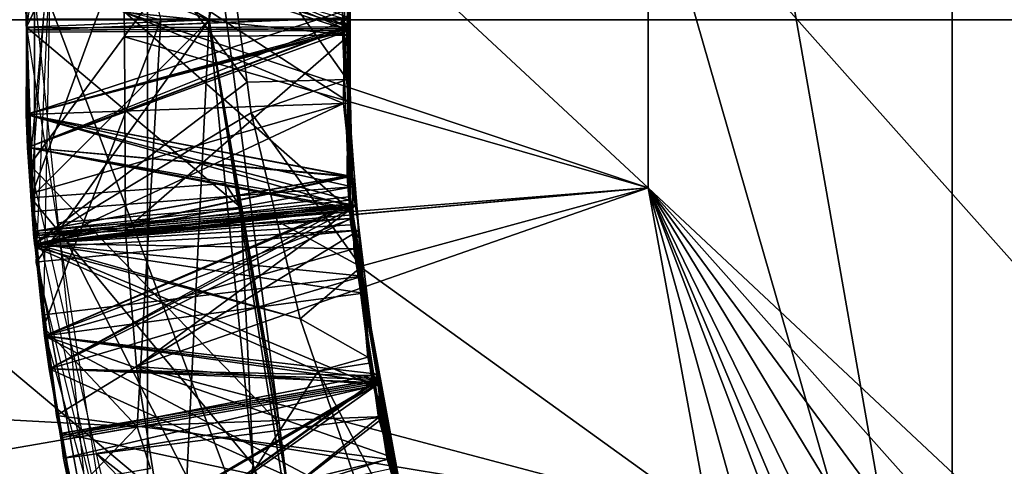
# Model space of a CAD drawing. Extents: x 0 to 200, y 18 to 95.
# Tile 268 of 491: x 142.796 to 143.595, y 46.865 to 47.227. Entities that reach past the tile are written whole.
import ezdxf

# ---------------------------------------------------------------- set-up
doc = ezdxf.new("R2010")
doc.units = 0

msp = doc.modelspace()

# ---------------------------------------------------------------- linework, layer by layer
for points in [[(98.615891, 49.815205, 36.34074), (174.799988, 52.227016, 37.339745), (174.799988, 47.227016, 36)], [(174.799988, 52.227016, 54.660255), (117.93441, 49.815205, 55.65926), (174.799988, 47.227016, 56)], [(141.5, 51.127014, 39.245003), (148.199997, 47.227016, 38.200001), (141.5, 47.227016, 38.200001)], [(141.5, 51.127014, 39.245003), (148.199997, 51.127014, 39.245003), (148.199997, 47.227016, 38.200001)], [(148.199997, 51.127014, 52.754997), (141.5, 51.127014, 52.754997), (141.5, 47.227016, 53.799999)], [(148.199997, 47.227016, 53.799999), (148.199997, 51.127014, 52.754997), (141.5, 47.227016, 53.799999)], [(159.5, 47.227016, 39.400002), (133, 50.527016, 40.284233), (133, 47.227016, 39.400002)], [(159.5, 50.527016, 40.284233), (133, 50.527016, 40.284233), (159.5, 47.227016, 39.400002)], [(159.5, 50.527016, 51.715767), (159.5, 47.227016, 52.599998), (133, 47.227016, 52.599998)], [(133, 50.527016, 51.715767), (159.5, 50.527016, 51.715767), (133, 47.227016, 52.599998)], [(136.799988, 48.614586, 55.650761), (165.799988, 49.996166, 55.348492), (165.799988, 47.227016, 55.75)], [(98.615891, 49.815205, 36.34074), (174.799988, 47.227016, 36), (98.275146, 47.227016, 36)], [(174.799988, 47.227016, 56), (117.93441, 49.815205, 55.65926), (118.275154, 47.227016, 56)], [(136.199997, 48.849297, 36.639542), (148.199997, 47.227016, 36.5), (136.199997, 47.227016, 36.5)], [(136.199997, 48.849297, 36.639542), (148.199997, 48.849297, 36.639542), (148.199997, 47.227016, 36.5)], [(165.431061, 47.89677, 57.972298), (135.799988, 48.817287, 57.894161), (135.799988, 45.636745, 57.894161)], [(143.552917, 47.947014, 35.629288), (144.799988, 48.667015, 35.629288), (144.799988, 45.787018, 35.629288)], [(142.910873, 47.227039, 36.253506), (136.799988, 48.614586, 36.349239), (136.799988, 47.227016, 36.349239)], [(136.799988, 48.614586, 55.650761), (165.799988, 47.227016, 55.75), (136.799988, 47.227016, 55.650761)], [(143.774979, 48.322166, 38.629288), (143.593796, 48.118694, 38.629288), (144.762787, 45.727478, 38.629288)], [(143.593796, 48.118694, 38.629288), (143.452408, 47.885811, 38.629288), (144.762787, 45.727478, 38.629288)], [(142.899994, 46.514568, 38.031788), (142.199997, 48.001804, 37.334568), (142.199997, 46.452229, 37.334568)], [(142.899994, 47.939465, 38.031788), (142.199997, 48.001804, 37.334568), (142.899994, 46.514568, 38.031788)], [(148.199997, 47.97237, 38.034798), (142.899994, 46.514568, 38.031788), (148.199997, 46.481663, 38.034798)], [(148.199997, 47.97237, 38.034798), (142.899994, 47.939465, 38.031788), (142.899994, 46.514568, 38.031788)], [(143.355469, 47.631191, 33.629288), (143.552917, 47.947014, 33.629288), (143.552917, 46.507015, 33.629288)], [(143.552917, 46.507015, 35.629288), (143.552917, 47.947014, 35.629288), (144.799988, 45.787018, 35.629288)], [(143.552917, 47.947014, 35.629288), (143.552917, 46.507015, 35.629288), (143.552917, 46.507015, 33.629288)], [(143.552917, 47.947014, 33.629288), (143.552917, 47.947014, 35.629288), (143.552917, 46.507015, 33.629288)], [(165.459961, 47.672756, 57.991718), (165.431061, 47.89677, 57.972298), (135.799988, 45.636745, 57.894161)], [(143.452408, 47.885811, 38.629288), (143.355469, 47.631191, 38.629288), (144.762787, 45.727478, 38.629288)], [(142.512497, 47.789845, 34.013206), (142.975891, 47.575096, 34.497562), (142.449997, 47.227016, 34)], [(143.034103, 47.710972, 35.185051), (142.887665, 47.788059, 35.269863), (142.801682, 47.221115, 35.301826)], [(142.949997, 47.227016, 35.213398), (143.034103, 47.710972, 35.185051), (142.801682, 47.221115, 35.301826)], [(143.028015, 47.691616, 34.858101), (143.034103, 47.710972, 35.185051), (142.949997, 47.227016, 35.213398)], [(143.028015, 47.691616, 34.858101), (142.949997, 47.227016, 34.8866), (142.805222, 47.082504, 34.808056)], [(142.84642, 47.652554, 34.776104), (143.028015, 47.691616, 34.858101), (142.805222, 47.082504, 34.808056)], [(143.028015, 47.691616, 34.858101), (142.949997, 47.227016, 35.213398), (142.949997, 47.227016, 34.8866)], [(165.439575, 46.504829, 57.978249), (165.459961, 47.672756, 57.991718), (135.799988, 45.636745, 57.894161)], [(143.355469, 47.631191, 38.629288), (143.306198, 47.363239, 38.629288), (144.762787, 45.727478, 38.629288)], [(143.306198, 47.363239, 33.629288), (143.355469, 47.631191, 33.629288), (143.552917, 46.507015, 33.629288)], [(142.952896, 47.311314, 34.508743), (142.849274, 47.600449, 34.580551), (142.804443, 47.109295, 34.608238)], [(142.975891, 47.575096, 34.497562), (142.959, 47.409279, 34.502403), (142.449997, 47.227016, 34)], [(142.826752, 47.549267, 36.181965), (142.910873, 47.227039, 36.253506), (142.815582, 46.977837, 36.213913)], [(142.959, 47.409279, 34.502403), (142.949997, 47.227016, 34.5), (142.449997, 47.227016, 34)], [(142.808258, 47.408646, 38.129292), (142.8004, 47.267029, 37.968678), (142.808258, 47.045383, 38.129292)], [(142.980667, 47.176342, 38.308266), (142.808258, 47.408646, 38.129292), (142.808258, 47.045383, 38.129292)], [(142.960403, 47.322441, 38.287228), (142.808258, 47.408646, 38.129292), (142.980667, 47.176342, 38.308266)], [(142.959, 47.409279, 34.502403), (142.952896, 47.311314, 34.508743), (142.949997, 47.227016, 34.5)], [(142.801468, 47.303726, 36.566601), (143.064789, 47.365158, 36.413494), (143.063202, 47.221203, 36.422707)], [(143.063538, 47.365185, 36.241493), (142.802673, 47.330528, 36.096046), (143.063354, 47.221264, 36.250706)], [(143.064789, 47.365158, 36.413494), (143.063538, 47.365185, 36.241493), (143.063202, 47.221203, 36.422707)], [(143.063538, 47.365185, 36.241493), (143.063354, 47.221264, 36.250706), (143.063202, 47.221203, 36.422707)], [(142.881042, 47.23317, 34.048248), (143.306198, 47.363239, 33.629288), (143.306198, 47.09079, 33.629288)], [(143.306198, 47.363239, 38.629288), (143.064468, 47.315445, 38.386562), (143.306198, 47.09079, 38.629288)], [(143.306198, 47.363239, 38.629288), (143.306198, 47.09079, 38.629288), (144.762787, 45.727478, 38.629288)], [(143.306198, 47.09079, 33.629288), (143.306198, 47.363239, 33.629288), (143.552917, 46.507015, 33.629288)], [(142.801468, 47.303726, 35.166603), (143.062103, 47.356647, 35.014046), (143.063385, 47.218269, 35.0229)], [(143.063263, 47.356647, 34.842041), (142.802673, 47.330528, 34.696045), (143.06337, 47.218216, 34.850903)], [(143.062744, 47.355972, 34.142094), (142.881042, 47.23317, 34.048248), (143.063416, 47.214386, 34.151157)], [(143.062103, 47.356647, 35.014046), (143.063263, 47.356647, 34.842041), (143.063385, 47.218269, 35.0229)], [(143.063278, 47.29895, 34.317738), (143.062744, 47.355972, 34.142094), (143.063416, 47.214386, 34.151157)], [(143.063385, 47.218269, 35.0229), (143.063263, 47.356647, 34.842041), (143.06337, 47.218216, 34.850903)], [(143.064529, 47.159275, 37.654537), (142.802673, 47.330528, 37.496048), (142.801468, 47.150307, 37.506088)], [(142.802673, 47.330528, 37.496048), (142.801971, 47.227852, 37.270828), (142.801468, 47.150307, 37.506088)], [(142.802673, 47.330528, 34.696045), (142.801468, 47.303726, 34.466602), (142.80191, 47.2169, 34.702377)], [(142.802673, 47.330528, 35.396046), (142.801468, 47.303726, 35.166603), (142.801926, 47.218655, 35.402283)], [(142.802673, 47.330528, 36.096046), (142.801468, 47.303726, 35.8666), (142.801941, 47.220413, 36.102184)], [(143.06337, 47.218216, 34.850903), (142.802673, 47.330528, 34.696045), (142.80191, 47.2169, 34.702377)], [(143.063339, 47.228474, 35.550243), (142.802673, 47.330528, 35.396046), (142.801926, 47.218655, 35.402283)], [(143.063354, 47.221264, 36.250706), (142.802673, 47.330528, 36.096046), (142.801941, 47.220413, 36.102184)], [(143.060638, 47.322487, 37.644093), (142.802673, 47.330528, 37.496048), (143.064529, 47.159275, 37.654537)], [(143.062057, 47.178684, 38.353294), (142.960403, 47.322441, 38.287228), (142.980667, 47.176342, 38.308266)], [(143.057297, 47.243404, 38.34914), (142.960403, 47.322441, 38.287228), (143.062057, 47.178684, 38.353294)], [(143.063599, 47.265095, 37.819897), (143.060638, 47.322487, 37.644093), (143.058929, 47.159149, 37.826683)], [(143.060638, 47.322487, 37.644093), (143.064529, 47.159275, 37.654537), (143.058929, 47.159149, 37.826683)], [(142.952896, 47.311314, 34.508743), (142.804443, 47.109295, 34.608238), (143.006882, 46.90007, 34.533951)], [(142.949997, 47.227016, 34.5), (142.952896, 47.311314, 34.508743), (143.006882, 46.90007, 34.533951)], [(143.064468, 47.315445, 38.386562), (143.057297, 47.243404, 38.34914), (143.062057, 47.178684, 38.353294)], [(143.064468, 47.315445, 38.386562), (143.062057, 47.178684, 38.353294), (143.064468, 47.068748, 38.386562)], [(143.306198, 47.09079, 38.629288), (143.064468, 47.315445, 38.386562), (143.064468, 47.068748, 38.386562)], [(142.802673, 47.123501, 34.476643), (142.801468, 47.303726, 34.466602), (143.064102, 47.072823, 34.332207)], [(142.801468, 47.303726, 34.466602), (143.063278, 47.29895, 34.317738), (143.064102, 47.072823, 34.332207)], [(142.80191, 47.2169, 34.702377), (142.801468, 47.303726, 34.466602), (142.802673, 47.123501, 34.476643)], [(142.801926, 47.218655, 35.402283), (142.801468, 47.303726, 35.166603), (142.802048, 47.216927, 35.171436)], [(142.801468, 47.303726, 35.166603), (143.063385, 47.218269, 35.0229), (142.802048, 47.216927, 35.171436)], [(142.801941, 47.220413, 36.102184), (142.801468, 47.303726, 35.8666), (142.802032, 47.218678, 35.871342)], [(142.801468, 47.303726, 35.8666), (143.057327, 47.228451, 35.722248), (142.802032, 47.218678, 35.871342)], [(142.802048, 47.23645, 36.801289), (142.801468, 47.303726, 36.566601), (142.802017, 47.220432, 36.571243)], [(142.801468, 47.303726, 36.566601), (143.063202, 47.221203, 36.422707), (142.802017, 47.220432, 36.571243)], [(142.822235, 47.303169, 35.495705), (142.949997, 47.227016, 35.586601), (142.809708, 47.030102, 35.510983)], [(142.822235, 47.303169, 35.495705), (142.961685, 47.296623, 35.582333), (142.949997, 47.227016, 35.586601)], [(142.961685, 47.296623, 35.582333), (142.954971, 47.277481, 35.910339), (142.949997, 47.227016, 35.586601)], [(143.063278, 47.29895, 34.317738), (143.063416, 47.214386, 34.151157), (143.064102, 47.072823, 34.332207)], [(142.949997, 47.227016, 35.913399), (142.804718, 47.282681, 35.99855), (143.050568, 46.628197, 35.950134)], [(142.804718, 47.282681, 35.99855), (142.858185, 46.76049, 36.027893), (143.050568, 46.628197, 35.950134)], [(142.954971, 47.277481, 35.910339), (142.804718, 47.282681, 35.99855), (142.949997, 47.227016, 35.913399)], [(142.954971, 47.277481, 35.910339), (142.949997, 47.227016, 35.913399), (142.949997, 47.227016, 35.586601)], [(142.8004, 47.267029, 37.968678), (142.805145, 47.086109, 37.978764), (142.808258, 47.045383, 38.129292)], [(142.8004, 47.267029, 37.968678), (143.058929, 47.159149, 37.826683), (142.805145, 47.086109, 37.978764)], [(142.8004, 47.267029, 37.968678), (143.063599, 47.265095, 37.819897), (143.058929, 47.159149, 37.826683)], [(143.062988, 47.23531, 36.949665), (142.802048, 47.23645, 36.801289), (142.801468, 47.150307, 36.806091)], [(142.802048, 47.23645, 36.801289), (142.802017, 47.220432, 36.571243), (142.801468, 47.150307, 36.806091)], [(143.062988, 47.23531, 36.949665), (142.801468, 47.150307, 36.806091), (143.064545, 47.099934, 36.958328)], [(142.881165, 47.213078, 34.048985), (142.881042, 47.23317, 34.048248), (143.306198, 47.09079, 33.629288)], [(143.063416, 47.214386, 34.151157), (142.881042, 47.23317, 34.048248), (142.881165, 47.213078, 34.048985)], [(143.063416, 47.227661, 37.122292), (143.062988, 47.23531, 36.949665), (143.061996, 47.099915, 37.13047)], [(143.062988, 47.23531, 36.949665), (143.064545, 47.099934, 36.958328), (143.061996, 47.099915, 37.13047)], [(98.275146, 47.227016, 36), (174.799988, 47.227016, 36), (98.615891, 44.638824, 36.34074)], [(98.615891, 44.638824, 36.34074), (174.799988, 47.227016, 36), (174.799988, 42.227016, 37.339745)], [(118.275154, 47.227016, 56), (117.93441, 44.638824, 55.65926), (174.799988, 42.227016, 54.660255)], [(174.799988, 47.227016, 56), (118.275154, 47.227016, 56), (174.799988, 42.227016, 54.660255)], [(159.5, 43.927017, 40.284233), (133, 47.227016, 39.400002), (133, 43.927017, 40.284233)], [(159.5, 47.227016, 39.400002), (133, 47.227016, 39.400002), (159.5, 43.927017, 40.284233)], [(159.5, 47.227016, 52.599998), (159.5, 43.927017, 51.715767), (133, 43.927017, 51.715767)], [(133, 47.227016, 52.599998), (159.5, 47.227016, 52.599998), (133, 43.927017, 51.715767)], [(136.199997, 47.227016, 36.5), (148.199997, 45.604733, 36.639542), (136.199997, 45.604733, 36.639542)], [(136.199997, 47.227016, 36.5), (148.199997, 47.227016, 36.5), (148.199997, 45.604733, 36.639542)], [(142.910873, 47.227039, 36.253506), (136.799988, 47.227016, 36.349239), (142.891678, 46.896976, 36.255589)], [(136.799988, 45.839447, 55.650761), (165.799988, 47.227016, 55.75), (165.799988, 44.457867, 55.348492)], [(142.891678, 46.896976, 36.255589), (136.799988, 47.227016, 36.349239), (136.799988, 45.839447, 36.349239)], [(136.799988, 47.227016, 55.650761), (165.799988, 47.227016, 55.75), (136.799988, 45.839447, 55.650761)], [(141.5, 47.227016, 38.200001), (148.199997, 43.327015, 39.245003), (141.5, 43.327015, 39.245003)], [(141.5, 47.227016, 38.200001), (148.199997, 47.227016, 38.200001), (148.199997, 43.327015, 39.245003)], [(148.199997, 47.227016, 53.799999), (141.5, 47.227016, 53.799999), (141.5, 43.327015, 52.754997)], [(148.199997, 43.327015, 52.754997), (148.199997, 47.227016, 53.799999), (141.5, 43.327015, 52.754997)], [(142.449997, 47.227016, 34), (143.026642, 46.743641, 34.519432), (142.549606, 46.520615, 34.020809)], [(142.449997, 47.227016, 34), (142.949997, 47.227016, 34.5), (143.026642, 46.743641, 34.519432)], [(142.801468, 47.150307, 37.506088), (142.801971, 47.227852, 37.270828), (142.802673, 47.123501, 37.276646)], [(143.063354, 47.221264, 36.250706), (142.801468, 47.150307, 36.106091), (143.063187, 47.100376, 36.258442)], [(143.063354, 47.221264, 36.250706), (142.801941, 47.220413, 36.102184), (142.801468, 47.150307, 36.106091)], [(142.949997, 47.227016, 35.213398), (142.801682, 47.221115, 35.301826), (142.97554, 47.074875, 35.222729)], [(142.97554, 47.074875, 35.222729), (142.801682, 47.221115, 35.301826), (142.826645, 47.062267, 35.310841)], [(143.06337, 47.219761, 35.550804), (143.063339, 47.228474, 35.550243), (142.801926, 47.218655, 35.402283)], [(142.801971, 47.227852, 37.270828), (143.063416, 47.227661, 37.122292), (142.802673, 47.123501, 37.276646)], [(142.802017, 47.220432, 36.571243), (143.063202, 47.221203, 36.422707), (142.802673, 47.123501, 36.576645)], [(143.057327, 47.228451, 35.722248), (143.058044, 47.219799, 35.722805), (142.802032, 47.218678, 35.871342)], [(142.802673, 47.123501, 37.276646), (143.063416, 47.227661, 37.122292), (143.061996, 47.099915, 37.13047)], [(142.802673, 47.123501, 36.576645), (143.063202, 47.221203, 36.422707), (143.061874, 47.100376, 36.430443)], [(142.949997, 47.227016, 34.8866), (142.963074, 47.094162, 34.894653), (142.805222, 47.082504, 34.808056)], [(142.809708, 47.030102, 35.510983), (142.949997, 47.227016, 35.586601), (142.9189, 46.589802, 35.536343)], [(142.815582, 46.977837, 36.213913), (142.910873, 47.227039, 36.253506), (142.891678, 46.896976, 36.255589)], [(142.949997, 47.227016, 35.586601), (143.048996, 46.634769, 35.622852), (142.9189, 46.589802, 35.536343)], [(143.048996, 46.634769, 35.622852), (142.949997, 47.227016, 35.913399), (143.050568, 46.628197, 35.950134)], [(142.949997, 47.227016, 35.586601), (142.949997, 47.227016, 35.913399), (143.048996, 46.634769, 35.622852)], [(142.949997, 47.227016, 34.5), (143.006882, 46.90007, 34.533951), (143.026642, 46.743641, 34.519432)], [(142.963074, 47.094162, 34.894653), (142.949997, 47.227016, 35.213398), (142.97554, 47.074875, 35.222729)], [(142.949997, 47.227016, 34.8866), (142.949997, 47.227016, 35.213398), (142.963074, 47.094162, 34.894653)], [(143.057327, 47.228451, 35.722248), (143.063339, 47.228474, 35.550243), (143.06337, 47.219761, 35.550804)], [(143.058044, 47.219799, 35.722805), (143.057327, 47.228451, 35.722248), (143.06337, 47.219761, 35.550804)], [(143.061874, 47.100376, 36.430443), (143.063354, 47.221264, 36.250706), (143.063187, 47.100376, 36.258442)], [(143.063202, 47.221203, 36.422707), (143.063354, 47.221264, 36.250706), (143.061874, 47.100376, 36.430443)], [(142.801468, 47.150307, 36.806091), (142.802017, 47.220432, 36.571243), (142.802673, 47.123501, 36.576645)], [(142.801941, 47.220413, 36.102184), (142.802032, 47.218678, 35.871342), (142.801468, 47.150307, 36.106091)], [(143.06337, 47.219761, 35.550804), (142.801468, 47.150307, 35.40609), (143.063843, 47.075871, 35.560013)], [(143.06337, 47.219761, 35.550804), (142.801926, 47.218655, 35.402283), (142.801468, 47.150307, 35.40609)], [(142.801468, 47.150307, 36.106091), (142.802032, 47.218678, 35.871342), (142.802673, 47.123501, 35.876644)], [(142.801926, 47.218655, 35.402283), (142.802048, 47.216927, 35.171436), (142.801468, 47.150307, 35.40609)], [(143.06337, 47.218216, 34.850903), (142.801468, 47.150307, 34.706089), (143.063461, 47.080688, 34.859703)], [(143.06337, 47.218216, 34.850903), (142.80191, 47.2169, 34.702377), (142.801468, 47.150307, 34.706089)], [(142.801468, 47.150307, 35.40609), (142.802048, 47.216927, 35.171436), (142.802673, 47.123501, 35.176643)], [(142.801468, 47.150307, 34.706089), (142.80191, 47.2169, 34.702377), (142.802673, 47.123501, 34.476643)], [(142.802032, 47.218678, 35.871342), (143.058044, 47.219799, 35.722805), (142.802673, 47.123501, 35.876644)], [(142.802048, 47.216927, 35.171436), (143.063385, 47.218269, 35.0229), (142.802673, 47.123501, 35.176643)], [(142.802673, 47.123501, 35.876644), (143.058044, 47.219799, 35.722805), (143.069901, 47.07637, 35.732014)], [(142.802673, 47.123501, 35.176643), (143.063385, 47.218269, 35.0229), (143.064728, 47.074356, 35.032112)], [(143.063416, 47.214386, 34.151157), (142.881165, 47.213078, 34.048985), (142.882095, 47.05666, 34.054729)], [(142.881165, 47.213078, 34.048985), (143.306198, 47.09079, 33.629288), (142.882095, 47.05666, 34.054729)], [(143.064102, 47.072823, 34.160221), (143.063416, 47.214386, 34.151157), (142.882095, 47.05666, 34.054729)], [(143.069901, 47.07637, 35.732014), (143.058044, 47.219799, 35.722805), (143.063843, 47.075871, 35.560013)], [(143.058044, 47.219799, 35.722805), (143.06337, 47.219761, 35.550804), (143.063843, 47.075871, 35.560013)], [(143.063385, 47.218269, 35.0229), (143.06337, 47.218216, 34.850903), (143.063461, 47.080688, 34.859703)], [(143.063385, 47.218269, 35.0229), (143.063461, 47.080688, 34.859703), (143.064728, 47.074356, 35.032112)], [(143.064102, 47.072823, 34.332207), (143.063416, 47.214386, 34.151157), (143.064102, 47.072823, 34.160221)], [(142.984131, 47.151459, 38.311852), (142.980667, 47.176342, 38.308266), (142.808258, 47.045383, 38.129292)], [(143.062057, 47.178684, 38.353294), (142.980667, 47.176342, 38.308266), (142.984131, 47.151459, 38.311852)], [(143.062057, 47.178684, 38.353294), (142.984131, 47.151459, 38.311852), (143.073227, 47.026756, 38.363049)], [(143.064468, 47.068748, 38.386562), (143.062057, 47.178684, 38.353294), (143.073227, 47.026756, 38.363049)], [(143.064529, 47.159275, 37.654537), (142.801468, 47.150307, 37.506088), (143.066147, 47.091587, 37.658871)], [(142.805145, 47.086109, 37.978764), (143.058929, 47.159149, 37.826683), (142.810226, 47.042679, 37.981197)], [(143.058929, 47.159149, 37.826683), (143.071564, 47.056511, 37.833302), (142.810226, 47.042679, 37.981197)], [(143.058929, 47.159149, 37.826683), (143.064529, 47.159275, 37.654537), (143.066147, 47.091587, 37.658871)], [(143.058929, 47.159149, 37.826683), (143.066147, 47.091587, 37.658871), (143.071564, 47.056511, 37.833302)], [(143.064545, 47.099934, 36.958328), (142.801468, 47.150307, 36.806091), (142.810226, 47.045547, 36.811947)], [(142.801468, 47.150307, 36.806091), (142.80928, 47.055504, 36.580452), (142.810226, 47.045547, 36.811947)], [(142.809692, 47.051975, 34.71159), (142.801468, 47.150307, 34.706089), (142.807831, 47.05006, 34.480743)], [(142.801468, 47.150307, 34.706089), (142.802673, 47.123501, 34.476643), (142.807831, 47.05006, 34.480743)], [(143.063461, 47.080688, 34.859703), (142.801468, 47.150307, 34.706089), (142.809692, 47.051975, 34.71159)], [(143.063843, 47.075871, 35.560013), (142.801468, 47.150307, 35.40609), (142.80954, 47.053726, 35.411491)], [(142.801468, 47.150307, 35.40609), (142.802673, 47.123501, 35.176643), (142.80954, 47.053726, 35.411491)], [(143.063187, 47.100376, 36.258442), (142.801468, 47.150307, 36.106091), (142.809387, 47.055489, 36.111393)], [(142.801468, 47.150307, 36.106091), (142.802673, 47.123501, 35.876644), (142.809387, 47.055489, 36.111393)], [(142.801468, 47.150307, 36.806091), (142.802673, 47.123501, 36.576645), (142.80928, 47.055504, 36.580452)], [(143.066147, 47.091587, 37.658871), (142.801468, 47.150307, 37.506088), (142.808044, 47.071659, 37.510487)], [(142.801468, 47.150307, 37.506088), (142.802673, 47.123501, 37.276646), (142.808044, 47.071659, 37.510487)], [(143.00502, 47.063625, 38.324902), (142.984131, 47.151459, 38.311852), (142.808258, 47.045383, 38.129292)], [(142.984131, 47.151459, 38.311852), (143.00502, 47.063625, 38.324902), (143.073227, 47.026756, 38.363049)], [(142.808044, 47.071659, 37.510487), (142.802673, 47.123501, 37.276646), (142.810242, 47.045578, 37.281006)], [(142.802673, 47.123501, 37.276646), (143.061996, 47.099915, 37.13047), (142.810242, 47.045578, 37.281006)], [(142.802673, 47.123501, 34.476643), (143.064102, 47.072823, 34.332207), (142.807831, 47.05006, 34.480743)], [(142.80954, 47.053726, 35.411491), (142.802673, 47.123501, 35.176643), (142.809616, 47.051994, 35.180649)], [(142.802673, 47.123501, 35.176643), (143.064728, 47.074356, 35.032112), (142.809616, 47.051994, 35.180649)], [(142.809387, 47.055489, 36.111393), (142.802673, 47.123501, 35.876644), (142.809448, 47.053738, 35.88055)], [(142.802673, 47.123501, 35.876644), (143.069901, 47.07637, 35.732014), (142.809448, 47.053738, 35.88055)], [(142.802673, 47.123501, 36.576645), (143.061874, 47.100376, 36.430443), (142.80928, 47.055504, 36.580452)], [(143.006882, 46.90007, 34.533951), (142.804443, 47.109295, 34.608238), (142.8582, 46.875317, 34.621632)], [(142.805222, 47.082504, 34.808056), (142.963074, 47.094162, 34.894653), (142.985535, 46.8661, 34.908478)], [(143.061874, 47.100376, 36.430443), (143.065323, 47.077656, 36.431911), (142.80928, 47.055504, 36.580452)], [(143.063156, 47.083481, 36.259525), (143.063187, 47.100376, 36.258442), (142.809387, 47.055489, 36.111393)], [(143.065002, 47.060619, 36.960842), (143.064545, 47.099934, 36.958328), (142.810226, 47.045547, 36.811947)], [(142.810242, 47.045578, 37.281006), (143.061996, 47.099915, 37.13047), (143.074707, 47.0191, 37.135708)], [(142.963074, 47.094162, 34.894653), (142.97554, 47.074875, 35.222729), (142.985535, 46.8661, 34.908478)], [(143.061874, 47.100376, 36.430443), (143.063156, 47.083481, 36.259525), (143.065323, 47.077656, 36.431911)], [(143.061874, 47.100376, 36.430443), (143.063187, 47.100376, 36.258442), (143.063156, 47.083481, 36.259525)], [(143.061996, 47.099915, 37.13047), (143.064545, 47.099934, 36.958328), (143.065002, 47.060619, 36.960842)], [(143.061996, 47.099915, 37.13047), (143.065002, 47.060619, 36.960842), (143.074707, 47.0191, 37.135708)], [(142.808258, 47.045383, 38.129292), (142.805145, 47.086109, 37.978764), (142.810226, 47.042679, 37.981197)], [(143.066147, 47.091587, 37.658871), (142.808044, 47.071659, 37.510487), (142.810226, 47.045547, 37.511948)], [(143.066147, 47.091587, 37.658871), (142.810226, 47.045547, 37.511948), (143.067337, 47.041302, 37.66209)], [(142.882095, 47.05666, 34.054729), (143.306198, 47.09079, 33.629288), (142.882462, 47.052151, 34.054897)], [(142.882462, 47.052151, 34.054897), (143.306198, 47.09079, 33.629288), (142.891083, 46.945843, 34.058804)], [(142.891083, 46.945843, 34.058804), (143.306198, 47.09079, 33.629288), (143.355469, 46.822838, 33.629288)], [(143.306198, 47.09079, 38.629288), (143.064468, 47.068748, 38.386562), (143.072128, 47.02705, 38.386562)], [(143.071564, 47.056511, 37.833302), (143.066147, 47.091587, 37.658871), (143.067337, 47.041302, 37.66209)], [(143.306198, 47.09079, 38.629288), (143.072128, 47.02705, 38.386562), (143.355469, 46.822838, 38.629288)], [(143.306198, 47.09079, 38.629288), (144.492172, 45.758942, 38.629288), (144.762787, 45.727478, 38.629288)], [(143.306198, 47.09079, 38.629288), (144.231705, 45.838833, 38.629288), (144.492172, 45.758942, 38.629288)], [(143.306198, 47.09079, 38.629288), (143.989975, 45.964527, 38.629288), (144.231705, 45.838833, 38.629288)], [(143.306198, 47.09079, 38.629288), (143.774979, 46.131866, 38.629288), (143.989975, 45.964527, 38.629288)], [(143.306198, 47.09079, 38.629288), (143.593796, 46.335335, 38.629288), (143.774979, 46.131866, 38.629288)], [(143.306198, 47.09079, 38.629288), (143.452408, 46.568222, 38.629288), (143.593796, 46.335335, 38.629288)], [(143.355469, 46.822838, 33.629288), (143.306198, 47.09079, 33.629288), (143.552917, 46.507015, 33.629288)], [(143.306198, 47.09079, 38.629288), (143.355469, 46.822838, 38.629288), (143.452408, 46.568222, 38.629288)], [(142.805222, 47.082504, 34.808056), (142.985535, 46.8661, 34.908478), (142.928146, 46.524342, 34.840008)], [(142.80928, 47.055504, 36.580452), (143.065323, 47.077656, 36.431911), (142.810242, 47.045578, 36.581005)], [(143.064163, 47.077488, 36.259914), (143.063156, 47.083481, 36.259525), (142.809387, 47.055489, 36.111393)], [(143.064163, 47.077488, 36.259914), (142.809387, 47.055489, 36.111393), (142.810226, 47.045547, 36.111946)], [(143.064514, 47.074436, 34.860107), (143.063461, 47.080688, 34.859703), (142.809692, 47.051975, 34.71159)], [(143.064163, 47.077488, 36.259914), (142.810226, 47.045547, 36.111946), (142.816483, 46.970703, 36.116131)], [(142.810242, 47.045578, 36.581005), (143.065323, 47.077656, 36.431911), (142.820099, 46.944118, 36.586685)], [(143.064163, 47.077488, 36.259914), (142.816483, 46.970703, 36.116131), (143.087982, 46.935566, 36.269123)], [(142.820099, 46.944118, 36.586685), (143.065323, 47.077656, 36.431911), (143.08696, 46.935318, 36.441128)], [(143.065323, 47.077656, 36.431911), (143.063156, 47.083481, 36.259525), (143.064163, 47.077488, 36.259914)], [(143.063461, 47.080688, 34.859703), (143.064514, 47.074436, 34.860107), (143.064728, 47.074356, 35.032112)], [(143.065323, 47.077656, 36.431911), (143.064163, 47.077488, 36.259914), (143.08696, 46.935318, 36.441128)], [(143.064163, 47.077488, 36.259914), (143.087982, 46.935566, 36.269123), (143.08696, 46.935318, 36.441128)], [(142.807831, 47.05006, 34.480743), (143.064102, 47.072823, 34.332207), (142.808456, 47.04541, 34.481007)], [(142.808044, 47.071659, 37.510487), (142.810242, 47.045578, 37.281006), (142.810226, 47.045547, 37.511948)], [(142.808456, 47.04541, 34.481007), (143.064102, 47.072823, 34.332207), (143.083878, 46.930172, 34.341419)], [(142.809448, 47.053738, 35.88055), (143.069901, 47.07637, 35.732014), (142.810242, 47.045578, 35.881008)], [(143.063843, 47.075871, 35.560013), (142.80954, 47.053726, 35.411491), (142.810226, 47.045547, 35.411949)], [(143.064728, 47.074356, 35.032112), (143.064804, 47.065815, 35.032661), (142.809616, 47.051994, 35.180649)], [(143.065933, 47.066006, 34.860657), (143.064514, 47.074436, 34.860107), (142.809692, 47.051975, 34.71159)], [(143.063843, 47.075871, 35.560013), (142.810226, 47.045547, 35.411949), (142.816483, 46.970703, 35.416134)], [(142.810242, 47.045578, 35.881008), (143.069901, 47.07637, 35.732014), (142.820099, 46.944118, 35.886688)], [(143.063843, 47.075871, 35.560013), (142.816483, 46.970703, 35.416134), (143.086777, 46.939648, 35.568851)], [(142.820099, 46.944118, 35.886688), (143.069901, 47.07637, 35.732014), (143.081284, 46.938721, 35.740852)], [(142.97554, 47.074875, 35.222729), (142.826645, 47.062267, 35.310841), (143.051498, 46.622662, 35.250473)], [(143.064102, 47.072823, 34.160221), (142.882095, 47.05666, 34.054729), (142.882462, 47.052151, 34.054897)], [(143.064102, 47.072823, 34.160221), (142.882462, 47.052151, 34.054897), (142.891083, 46.945843, 34.058804)], [(143.064102, 47.072823, 34.160221), (142.891083, 46.945843, 34.058804), (143.088211, 46.930946, 34.169426)], [(142.985535, 46.8661, 34.908478), (142.97554, 47.074875, 35.222729), (143.051498, 46.622662, 35.250473)], [(143.069901, 47.07637, 35.732014), (143.063843, 47.075871, 35.560013), (143.081284, 46.938721, 35.740852)], [(143.063843, 47.075871, 35.560013), (143.086777, 46.939648, 35.568851), (143.081284, 46.938721, 35.740852)], [(143.064102, 47.072823, 34.332207), (143.064102, 47.072823, 34.160221), (143.083878, 46.930172, 34.341419)], [(143.064102, 47.072823, 34.160221), (143.088211, 46.930946, 34.169426), (143.083878, 46.930172, 34.341419)], [(143.064728, 47.074356, 35.032112), (143.064514, 47.074436, 34.860107), (143.064804, 47.065815, 35.032661)], [(143.064514, 47.074436, 34.860107), (143.065933, 47.066006, 34.860657), (143.064804, 47.065815, 35.032661)], [(143.00502, 47.063625, 38.324902), (142.808258, 47.045383, 38.129292), (143.023804, 46.984661, 38.336632)], [(142.809616, 47.051994, 35.180649), (143.064804, 47.065815, 35.032661), (142.810242, 47.045578, 35.181007)], [(143.065933, 47.066006, 34.860657), (142.809692, 47.051975, 34.71159), (142.810226, 47.045547, 34.711948)], [(143.065933, 47.066006, 34.860657), (142.810226, 47.045547, 34.711948), (142.816483, 46.970703, 34.716133)], [(142.810242, 47.045578, 35.181007), (143.064804, 47.065815, 35.032661), (142.820099, 46.944118, 35.186687)], [(143.065933, 47.066006, 34.860657), (142.816483, 46.970703, 34.716133), (143.088486, 46.932533, 34.86932)], [(142.820099, 46.944118, 35.186687), (143.064804, 47.065815, 35.032661), (143.088486, 46.932583, 35.041321)], [(143.051498, 46.622662, 35.250473), (142.826645, 47.062267, 35.310841), (142.900574, 46.592087, 35.337521)], [(143.073227, 47.026756, 38.363049), (143.00502, 47.063625, 38.324902), (143.023804, 46.984661, 38.336632)], [(143.072128, 47.02705, 38.386562), (143.064468, 47.068748, 38.386562), (143.073227, 47.026756, 38.363049)], [(143.064804, 47.065815, 35.032661), (143.065933, 47.066006, 34.860657), (143.088486, 46.932583, 35.041321)], [(143.088486, 46.932583, 35.041321), (143.065933, 47.066006, 34.860657), (143.088486, 46.932533, 34.86932)], [(142.80928, 47.055504, 36.580452), (142.810242, 47.045578, 36.581005), (142.810226, 47.045547, 36.811947)], [(142.809387, 47.055489, 36.111393), (142.809448, 47.053738, 35.88055), (142.810226, 47.045547, 36.111946)], [(142.809448, 47.053738, 35.88055), (142.810242, 47.045578, 35.881008), (142.810226, 47.045547, 36.111946)], [(142.80954, 47.053726, 35.411491), (142.809616, 47.051994, 35.180649), (142.810226, 47.045547, 35.411949)], [(143.065002, 47.060619, 36.960842), (142.810226, 47.045547, 36.811947), (143.075043, 47.005444, 36.964436)], [(142.810226, 47.042679, 37.981197), (143.071564, 47.056511, 37.833302), (142.811615, 47.030746, 37.981869)], [(142.811615, 47.030746, 37.981869), (143.071564, 47.056511, 37.833302), (142.826172, 46.906227, 37.988853)], [(142.826172, 46.906227, 37.988853), (143.071564, 47.056511, 37.833302), (143.094406, 46.870895, 37.845268)], [(143.074707, 47.0191, 37.135708), (143.065002, 47.060619, 36.960842), (143.075043, 47.005444, 36.964436)], [(143.071564, 47.056511, 37.833302), (143.067337, 47.041302, 37.66209), (143.094406, 46.870895, 37.845268)], [(142.809692, 47.051975, 34.71159), (142.807831, 47.05006, 34.480743), (142.808456, 47.04541, 34.481007)], [(142.808258, 47.045383, 38.129292), (142.808777, 47.042526, 38.129292), (143.023804, 46.984661, 38.336632)], [(142.808258, 47.045383, 38.129292), (142.810226, 47.042679, 37.981197), (142.808777, 47.042526, 38.129292)], [(142.810226, 47.045547, 34.711948), (142.809692, 47.051975, 34.71159), (142.808456, 47.04541, 34.481007)], [(142.810226, 47.045547, 34.711948), (142.808456, 47.04541, 34.481007), (142.816483, 46.970703, 34.716133)], [(142.816483, 46.970703, 34.716133), (142.808456, 47.04541, 34.481007), (142.829865, 46.886253, 34.489956)], [(142.808456, 47.04541, 34.481007), (143.083878, 46.930172, 34.341419), (142.829865, 46.886253, 34.489956)], [(142.809616, 47.051994, 35.180649), (142.810242, 47.045578, 35.181007), (142.810226, 47.045547, 35.411949)], [(142.810226, 47.045547, 35.411949), (142.810242, 47.045578, 35.181007), (142.816483, 46.970703, 35.416134)], [(142.810226, 47.045547, 36.111946), (142.810242, 47.045578, 35.881008), (142.816483, 46.970703, 36.116131)], [(142.810226, 47.045547, 36.811947), (142.810242, 47.045578, 36.581005), (142.816483, 46.970703, 36.816132)], [(142.810226, 47.045547, 37.511948), (142.810242, 47.045578, 37.281006), (142.815872, 46.987671, 37.284248)], [(143.067337, 47.041302, 37.66209), (142.810226, 47.045547, 37.511948), (142.816483, 46.970703, 37.516132)], [(142.810226, 47.045547, 37.511948), (142.815872, 46.987671, 37.284248), (142.816483, 46.970703, 37.516132)], [(143.075043, 47.005444, 36.964436), (142.810226, 47.045547, 36.811947), (142.816483, 46.970703, 36.816132)], [(142.816483, 46.970703, 35.416134), (142.810242, 47.045578, 35.181007), (142.820099, 46.944118, 35.186687)], [(142.816483, 46.970703, 36.116131), (142.810242, 47.045578, 35.881008), (142.820099, 46.944118, 35.886688)], [(142.816483, 46.970703, 36.816132), (142.810242, 47.045578, 36.581005), (142.820099, 46.944118, 36.586685)], [(142.810242, 47.045578, 37.281006), (143.074707, 47.0191, 37.135708), (142.815872, 46.987671, 37.284248)], [(142.808777, 47.042526, 38.129292), (142.810226, 47.042679, 37.981197), (142.811615, 47.030746, 37.981869)], [(142.808777, 47.042526, 38.129292), (142.826172, 46.906227, 37.988853), (142.873962, 46.688114, 38.129292)], [(143.038345, 46.942165, 38.343216), (142.808777, 47.042526, 38.129292), (142.873962, 46.688114, 38.129292)], [(142.808777, 47.042526, 38.129292), (142.811615, 47.030746, 37.981869), (142.826172, 46.906227, 37.988853)], [(143.023804, 46.984661, 38.336632), (142.808777, 47.042526, 38.129292), (143.038345, 46.942165, 38.343216)], [(143.067337, 47.041302, 37.66209), (142.816483, 46.970703, 37.516132), (143.099762, 46.87191, 37.673126)], [(143.067337, 47.041302, 37.66209), (143.099762, 46.87191, 37.673126), (143.094406, 46.870895, 37.845268)], [(143.073227, 47.026756, 38.363049), (143.023804, 46.984661, 38.336632), (143.078598, 46.95359, 38.367744)], [(143.355469, 46.822838, 38.629288), (143.072128, 47.02705, 38.386562), (143.116882, 46.783756, 38.386562)], [(143.072128, 47.02705, 38.386562), (143.079819, 46.948631, 38.368073), (143.116882, 46.783756, 38.386562)], [(143.072128, 47.02705, 38.386562), (143.078598, 46.95359, 38.367744), (143.079819, 46.948631, 38.368073)], [(143.072128, 47.02705, 38.386562), (143.073227, 47.026756, 38.363049), (143.078598, 46.95359, 38.367744)], [(142.815872, 46.987671, 37.284248), (143.074707, 47.0191, 37.135708), (142.820099, 46.944118, 37.286686)], [(142.820099, 46.944118, 37.286686), (143.074707, 47.0191, 37.135708), (143.106842, 46.814888, 37.148945)], [(143.074707, 47.0191, 37.135708), (143.075043, 47.005444, 36.964436), (143.106842, 46.814888, 37.148945)], [(143.075043, 47.005444, 36.964436), (142.816483, 46.970703, 36.816132), (143.109634, 46.815388, 36.976803)], [(143.075043, 47.005444, 36.964436), (143.109634, 46.815388, 36.976803), (143.106842, 46.814888, 37.148945)], [(142.816483, 46.970703, 37.516132), (142.815872, 46.987671, 37.284248), (142.820099, 46.944118, 37.286686)], [(143.078598, 46.95359, 38.367744), (143.023804, 46.984661, 38.336632), (143.038345, 46.942165, 38.343216)], [(142.815582, 46.977837, 36.213913), (142.891678, 46.896976, 36.255589), (142.849808, 46.853863, 36.221104)], [(143.109634, 46.815388, 36.976803), (142.816483, 46.970703, 36.816132), (142.84761, 46.793186, 36.826176)], [(142.816483, 46.970703, 36.816132), (142.830017, 46.891697, 36.589661), (142.84761, 46.793186, 36.826176)], [(143.099762, 46.87191, 37.673126), (142.816483, 46.970703, 37.516132), (142.844803, 46.809212, 37.525269)], [(142.816483, 46.970703, 37.516132), (142.820099, 46.944118, 37.286686), (142.844803, 46.809212, 37.525269)], [(142.830948, 46.888245, 34.720798), (142.816483, 46.970703, 34.716133), (142.829865, 46.886253, 34.489956)], [(143.088486, 46.932533, 34.86932), (142.816483, 46.970703, 34.716133), (142.830948, 46.888245, 34.720798)], [(143.086777, 46.939648, 35.568851), (142.816483, 46.970703, 35.416134), (142.830643, 46.889992, 35.4207)], [(142.816483, 46.970703, 35.416134), (142.820099, 46.944118, 35.186687), (142.830643, 46.889992, 35.4207)], [(142.816483, 46.970703, 36.816132), (142.820099, 46.944118, 36.586685), (142.830017, 46.891697, 36.589661)], [(143.087982, 46.935566, 36.269123), (142.816483, 46.970703, 36.116131), (142.830338, 46.891735, 36.120602)], [(142.816483, 46.970703, 36.116131), (142.820099, 46.944118, 35.886688), (142.830338, 46.891735, 36.120602)], [(143.079819, 46.948631, 38.368073), (143.078598, 46.95359, 38.367744), (143.038345, 46.942165, 38.343216)], [(142.844803, 46.809212, 37.525269), (142.820099, 46.944118, 37.286686), (142.853607, 46.767033, 37.29673)], [(142.820099, 46.944118, 37.286686), (143.106842, 46.814888, 37.148945), (142.853607, 46.767033, 37.29673)], [(142.830643, 46.889992, 35.4207), (142.820099, 46.944118, 35.186687), (142.830673, 46.888222, 35.189857)], [(142.820099, 46.944118, 35.186687), (143.088486, 46.932583, 35.041321), (142.830673, 46.888222, 35.189857)], [(142.830338, 46.891735, 36.120602), (142.820099, 46.944118, 35.886688), (142.830353, 46.889961, 35.889759)], [(142.820099, 46.944118, 35.886688), (143.081284, 46.938721, 35.740852), (142.830353, 46.889961, 35.889759)], [(142.820099, 46.944118, 36.586685), (143.08696, 46.935318, 36.441128), (142.830017, 46.891697, 36.589661)], [(143.078934, 46.823582, 38.36158), (143.038345, 46.942165, 38.343216), (142.873962, 46.688114, 38.129292)], [(142.89856, 46.898132, 34.060566), (142.891083, 46.945843, 34.058804), (143.355469, 46.822838, 33.629288)], [(143.088211, 46.930946, 34.169426), (142.891083, 46.945843, 34.058804), (142.89856, 46.898132, 34.060566)], [(143.079819, 46.948631, 38.368073), (143.038345, 46.942165, 38.343216), (143.1203, 46.784718, 38.378971)], [(143.038345, 46.942165, 38.343216), (143.078934, 46.823582, 38.36158), (143.1203, 46.784718, 38.378971)], [(143.079819, 46.948631, 38.368073), (143.1203, 46.784718, 38.378971), (143.116882, 46.783756, 38.386562)], [(142.830017, 46.891697, 36.589661), (143.08696, 46.935318, 36.441128), (142.853607, 46.767033, 36.596729)], [(143.087982, 46.935566, 36.269123), (142.830338, 46.891735, 36.120602), (143.10524, 46.832699, 36.275799)], [(143.081284, 46.938721, 35.740852), (143.082642, 46.93314, 35.741222), (142.830353, 46.889961, 35.889759)], [(143.087738, 46.933968, 35.569221), (143.086777, 46.939648, 35.568851), (142.830643, 46.889992, 35.4207)], [(143.087738, 46.933968, 35.569221), (142.830643, 46.889992, 35.4207), (142.84761, 46.793186, 35.426174)], [(143.110062, 46.801331, 35.577827), (143.087738, 46.933968, 35.569221), (142.84761, 46.793186, 35.426174)], [(143.08696, 46.935318, 36.441128), (143.102631, 46.832264, 36.447796), (142.853607, 46.767033, 36.596729)], [(143.081284, 46.938721, 35.740852), (143.086777, 46.939648, 35.568851), (143.082642, 46.93314, 35.741222)], [(143.086777, 46.939648, 35.568851), (143.087738, 46.933968, 35.569221), (143.082642, 46.93314, 35.741222)], [(143.082642, 46.93314, 35.741222), (143.087738, 46.933968, 35.569221), (143.110062, 46.801331, 35.577827)], [(143.08696, 46.935318, 36.441128), (143.087982, 46.935566, 36.269123), (143.102631, 46.832264, 36.447796)], [(143.087982, 46.935566, 36.269123), (143.10524, 46.832699, 36.275799), (143.102631, 46.832264, 36.447796)], [(142.829865, 46.886253, 34.489956), (143.083878, 46.930172, 34.341419), (142.831848, 46.871487, 34.490784)], [(142.830353, 46.889961, 35.889759), (143.082642, 46.93314, 35.741222), (142.853607, 46.767033, 35.896729)], [(142.830673, 46.888222, 35.189857), (143.088486, 46.932583, 35.041321), (142.853607, 46.767033, 35.196732)], [(143.088486, 46.932533, 34.86932), (142.830948, 46.888245, 34.720798), (142.84761, 46.793186, 34.726177)], [(143.083878, 46.930172, 34.341419), (143.087418, 46.904579, 34.343071), (142.831848, 46.871487, 34.490784)], [(143.111877, 46.794029, 34.878311), (143.088486, 46.932533, 34.86932), (142.84761, 46.793186, 34.726177)], [(143.082642, 46.93314, 35.741222), (143.116928, 46.793331, 35.750431), (142.853607, 46.767033, 35.896729)], [(143.088486, 46.932583, 35.041321), (143.113678, 46.790886, 35.050533), (142.853607, 46.767033, 35.196732)], [(143.09256, 46.905453, 34.171078), (143.088211, 46.930946, 34.169426), (142.89856, 46.898132, 34.060566)], [(143.082642, 46.93314, 35.741222), (143.110062, 46.801331, 35.577827), (143.116928, 46.793331, 35.750431)], [(143.083878, 46.930172, 34.341419), (143.088211, 46.930946, 34.169426), (143.087418, 46.904579, 34.343071)], [(143.088211, 46.930946, 34.169426), (143.09256, 46.905453, 34.171078), (143.087418, 46.904579, 34.343071)], [(143.088486, 46.932583, 35.041321), (143.111877, 46.794029, 34.878311), (143.113678, 46.790886, 35.050533)], [(143.088486, 46.932583, 35.041321), (143.088486, 46.932533, 34.86932), (143.111877, 46.794029, 34.878311)], [(142.826172, 46.906227, 37.988853), (142.849777, 46.793228, 37.995281), (142.873962, 46.688114, 38.129292)], [(142.826172, 46.906227, 37.988853), (143.094406, 46.870895, 37.845268), (142.849777, 46.793228, 37.995281)], [(142.831848, 46.871487, 34.490784), (143.087418, 46.904579, 34.343071), (142.865219, 46.724857, 34.499165)], [(143.087418, 46.904579, 34.343071), (143.118835, 46.790802, 34.350628), (142.865219, 46.724857, 34.499165)], [(143.09256, 46.905453, 34.171078), (142.89856, 46.898132, 34.060566), (142.918457, 46.771156, 34.065262)], [(143.110611, 46.799229, 34.177967), (143.09256, 46.905453, 34.171078), (142.918457, 46.771156, 34.065262)], [(143.087418, 46.904579, 34.343071), (143.09256, 46.905453, 34.171078), (143.118835, 46.790802, 34.350628)], [(143.09256, 46.905453, 34.171078), (143.110611, 46.799229, 34.177967), (143.118835, 46.790802, 34.350628)], [(142.902267, 46.863251, 36.257599), (142.891678, 46.896976, 36.255589), (136.799988, 45.839447, 36.349239)], [(142.891678, 46.896976, 36.255589), (142.902267, 46.863251, 36.257599), (142.849808, 46.853863, 36.221104)], [(143.006882, 46.90007, 34.533951), (142.8582, 46.875317, 34.621632), (143.027451, 46.743458, 34.543549)], [(142.89856, 46.898132, 34.060566), (143.355469, 46.822838, 33.629288), (142.918457, 46.771156, 34.065262)], [(143.026642, 46.743641, 34.519432), (143.006882, 46.90007, 34.533951), (143.027451, 46.743458, 34.543549)], [(142.830948, 46.888245, 34.720798), (142.829865, 46.886253, 34.489956), (142.831848, 46.871487, 34.490784)], [(142.84761, 46.793186, 36.826176), (142.830017, 46.891697, 36.589661), (142.853607, 46.767033, 36.596729)], [(143.10524, 46.832699, 36.275799), (142.830338, 46.891735, 36.120602), (142.84761, 46.793186, 36.126175)], [(142.830338, 46.891735, 36.120602), (142.830353, 46.889961, 35.889759), (142.84761, 46.793186, 36.126175)], [(142.84761, 46.793186, 36.126175), (142.830353, 46.889961, 35.889759), (142.853607, 46.767033, 35.896729)], [(142.830643, 46.889992, 35.4207), (142.830673, 46.888222, 35.189857), (142.84761, 46.793186, 35.426174)], [(142.84761, 46.793186, 35.426174), (142.830673, 46.888222, 35.189857), (142.853607, 46.767033, 35.196732)], [(142.830948, 46.888245, 34.720798), (142.831848, 46.871487, 34.490784), (142.84761, 46.793186, 34.726177)], [(142.84761, 46.793186, 34.726177), (142.831848, 46.871487, 34.490784), (142.865219, 46.724857, 34.499165)], [(143.101288, 46.863907, 37.673645), (143.099762, 46.87191, 37.673126), (142.844803, 46.809212, 37.525269)], [(143.094406, 46.870895, 37.845268), (143.10083, 46.849224, 37.846718), (142.849777, 46.793228, 37.995281)], [(143.034271, 46.69146, 34.546738), (142.8582, 46.875317, 34.621632), (142.950409, 46.474106, 34.6446)], [(143.027451, 46.743458, 34.543549), (142.8582, 46.875317, 34.621632), (143.034271, 46.69146, 34.546738)], [(143.094406, 46.870895, 37.845268), (143.099762, 46.87191, 37.673126), (143.101288, 46.863907, 37.673645)], [(143.094406, 46.870895, 37.845268), (143.101288, 46.863907, 37.673645), (143.10083, 46.849224, 37.846718)], [(142.985535, 46.8661, 34.908478), (143.074997, 46.623821, 34.924095), (142.928146, 46.524342, 34.840008)], [(143.074997, 46.623821, 34.924095), (142.985535, 46.8661, 34.908478), (143.051498, 46.622662, 35.250473)]]:
    msp.add_3dface(points)

doc.saveas('drawing.dxf')
